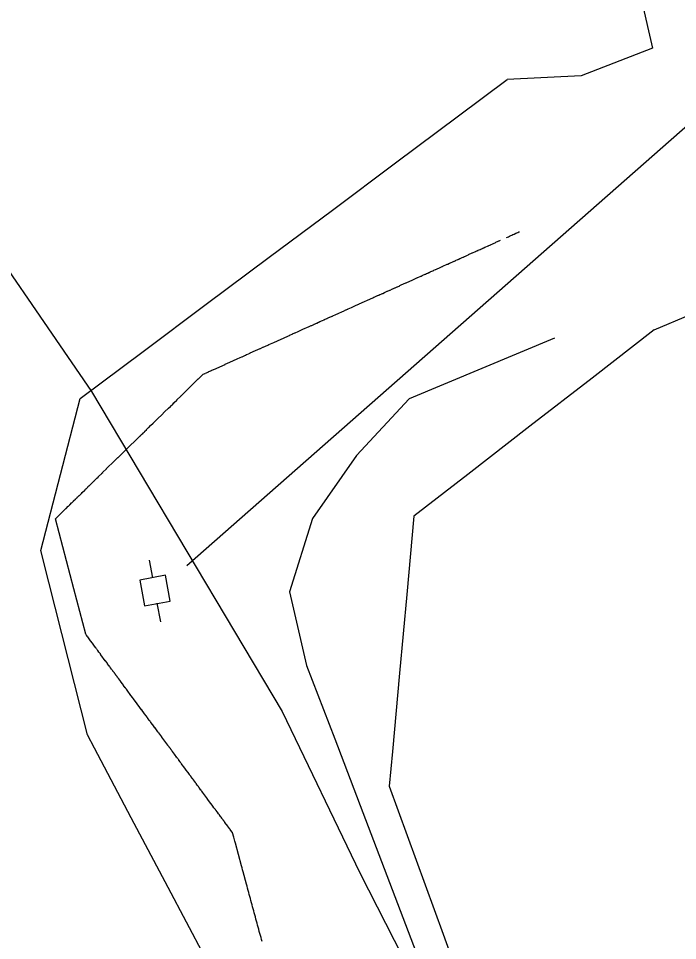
# Model space of a CAD drawing. Extents: x 2132221 to 2141942, y 535736 to 547298.
# Drawn here: x 2136798.1 to 2136923.6, y 541652.2 to 541827.9 of the extents above; entities that cross this region are included whole.
import ezdxf

# ---------------------------------------------------------------- set-up
doc = ezdxf.new("R2010")
doc.units = 0
for name, color, linetype in [('RD_EX_Driveway', 7, 'Continuous'), ('RD_EX_Fence_Other', 7, 'Continuous'), ('RD_EX_UT', 7, 'Continuous'), ('RD_EX_VEG', 7, 'Continuous'), ('RD_HC_Cl', 7, 'Continuous')]:
    doc.layers.add(name, color=color, linetype=linetype)

msp = doc.modelspace()

# ---------------------------------------------------------------- linework, layer by layer
at = {"layer": 'RD_EX_Driveway'}
for points in [[(2136891.07, 541786.19), (2136891.22, 541786.26), (2136891.24, 541786.27), (2136891.41, 541786.35), (2136891.43, 541786.35), (2136891.6, 541786.43), (2136891.61, 541786.44), (2136891.85, 541786.55), (2136891.87, 541786.55), (2136892.07, 541786.65), (2136892.09, 541786.65), (2136892.28, 541786.74), (2136892.29, 541786.74), (2136892.5, 541786.84), (2136892.51, 541786.84), (2136892.85, 541787), (2136892.87, 541787), (2136892.97, 541787.05), (2136892.99, 541787.06), (2136893.19, 541787.15), (2136893.21, 541787.16), (2136893.41, 541787.25), (2136893.43, 541787.26), (2136893.5, 541787.29)], [(2136844.51, 541652.02), (2136844.4, 541652.41), (2136844.3, 541652.8), (2136844.19, 541653.19), (2136844.09, 541653.58), (2136843.98, 541653.97), (2136843.87, 541654.36), (2136843.77, 541654.76), (2136843.66, 541655.15), (2136843.55, 541655.54), (2136843.45, 541655.93), (2136843.34, 541656.32), (2136843.24, 541656.71), (2136843.13, 541657.1), (2136843.02, 541657.49), (2136842.92, 541657.88), (2136842.81, 541658.27), (2136842.71, 541658.66), (2136842.6, 541659.05), (2136842.49, 541659.44), (2136842.39, 541659.83), (2136842.28, 541660.22), (2136842.17, 541660.61), (2136842.07, 541661), (2136841.96, 541661.4), (2136841.86, 541661.79), (2136841.75, 541662.18), (2136841.64, 541662.57), (2136841.54, 541662.96), (2136840.9, 541665.3), (2136840.79, 541665.69), (2136840.69, 541666.08), (2136840.58, 541666.47), (2136839.41, 541670.77), (2136839.31, 541671.16), (2136839.1, 541671.94), (2136838.88, 541672.72), (2136838.85, 541672.81), (2136838.51, 541673.27), (2136838.48, 541673.3), (2136838.38, 541673.43), (2136838.34, 541673.5), (2136838.29, 541673.56), (2136838.24, 541673.63), (2136837.78, 541674.25), (2136837.75, 541674.29), (2136837.7, 541674.35), (2136837.68, 541674.39), (2136837.44, 541674.71), (2136837.41, 541674.75), (2136837.31, 541674.88), (2136837.27, 541674.95), (2136837.1, 541675.18), (2136837.07, 541675.21), (2136837.02, 541675.27), (2136837, 541675.31), (2136836.97, 541675.34), (2136836.95, 541675.37), (2136836.85, 541675.5), (2136836.83, 541675.54), (2136836.68, 541675.73), (2136836.66, 541675.77), (2136836.61, 541675.83), (2136836.59, 541675.87), (2136836.44, 541676.06), (2136836.41, 541676.1), (2136836.37, 541676.16), (2136836.32, 541676.23), (2136836.29, 541676.26), (2136836.22, 541676.36), (2136836.2, 541676.39), (2136836, 541676.66), (2136835.98, 541676.69), (2136835.95, 541676.72), (2136835.93, 541676.75), (2136835.76, 541676.99), (2136835.73, 541677.02), (2136835.71, 541677.05), (2136835.64, 541677.15), (2136835.61, 541677.18), (2136835.39, 541677.48), (2136835.34, 541677.54), (2136835.15, 541677.81), (2136835.13, 541677.84), (2136834.79, 541678.3), (2136834.76, 541678.33), (2136834.13, 541679.19), (2136834.1, 541679.22), (2136833.55, 541679.98), (2136833.52, 541680.01), (2136833.18, 541680.47), (2136833.16, 541680.51), (2136833.01, 541680.7), (2136832.96, 541680.77), (2136832.89, 541680.87), (2136832.86, 541680.9), (2136832.6, 541681.26), (2136832.57, 541681.3), (2136832.55, 541681.33), (2136832.52, 541681.36), (2136832.5, 541681.39), (2136832.48, 541681.43), (2136832.4, 541681.53), (2136832.38, 541681.56), (2136832.31, 541681.66), (2136832.28, 541681.69), (2136832.26, 541681.72), (2136832.23, 541681.76), (2136832.01, 541682.05), (2136831.99, 541682.08), (2136831.96, 541682.12), (2136831.94, 541682.15), (2136831.89, 541682.22), (2136831.87, 541682.25), (2136831.84, 541682.28), (2136831.82, 541682.32), (2136831.79, 541682.35), (2136831.7, 541682.48), (2136831.67, 541682.51), (2136831.62, 541682.58), (2136831.43, 541682.84), (2136831.41, 541682.87), (2136831.38, 541682.91), (2136831.36, 541682.94), (2136831.31, 541683.01), (2136831.28, 541683.04), (2136831.24, 541683.1), (2136831.19, 541683.17), (2136830.99, 541683.43), (2136830.97, 541683.47), (2136830.94, 541683.5), (2136830.92, 541683.53), (2136830.7, 541683.83), (2136830.68, 541683.86), (2136830.55, 541684.03), (2136830.53, 541684.06), (2136830.41, 541684.22), (2136830.38, 541684.26), (2136830.36, 541684.29), (2136830.31, 541684.35), (2136830.09, 541684.65), (2136830.07, 541684.68), (2136829.92, 541684.88), (2136829.9, 541684.91), (2136829.61, 541685.31), (2136829.56, 541685.37), (2136829.36, 541685.64), (2136829.31, 541685.7), (2136829.17, 541685.9), (2136829.12, 541685.97), (2136829.02, 541686.1), (2136828.97, 541686.16), (2136828.93, 541686.23), (2136828.9, 541686.26), (2136828.88, 541686.3), (2136828.66, 541686.59), (2136828.63, 541686.63), (2136828.56, 541686.72), (2136828.54, 541686.76), (2136828.44, 541686.89), (2136828.41, 541686.92), (2136828.34, 541687.02), (2136828.32, 541687.05), (2136828.29, 541687.09), (2136828.24, 541687.15), (2136828.22, 541687.18), (2136828.07, 541687.38), (2136828.05, 541687.41), (2136827.98, 541687.51), (2136827.95, 541687.55), (2136827.93, 541687.58), (2136827.83, 541687.71), (2136827.81, 541687.74), (2136827.64, 541687.97), (2136827.61, 541688.01), (2136827.42, 541688.27), (2136827.37, 541688.34), (2136827.34, 541688.37), (2136827.3, 541688.43), (2136827.25, 541688.5), (2136827.17, 541688.6), (2136827.15, 541688.63), (2136827.08, 541688.73), (2136827.03, 541688.8), (2136826.81, 541689.09), (2136826.79, 541689.13), (2136826.66, 541689.29), (2136826.64, 541689.32), (2136826.57, 541689.42), (2136826.54, 541689.45), (2136825.4, 541691), (2136825.38, 541691.03), (2136824.82, 541691.79), (2136824.79, 541691.82), (2136824.69, 541691.96), (2136824.67, 541691.99), (2136824.11, 541692.74), (2136824.09, 541692.78), (2136823.7, 541693.3), (2136823.67, 541693.34), (2136823.33, 541693.8), (2136823.31, 541693.83), (2136823.24, 541693.93), (2136823.19, 541694), (2136823.14, 541694.06), (2136823.09, 541694.13), (2136822.77, 541694.55), (2136822.75, 541694.59), (2136822.72, 541694.62), (2136822.7, 541694.65), (2136822.63, 541694.75), (2136822.6, 541694.78), (2136822.41, 541695.05), (2136822.38, 541695.08), (2136822.19, 541695.34), (2136822.14, 541695.41), (2136821.85, 541695.8), (2136821.8, 541695.87), (2136821.58, 541696.17), (2136821.56, 541696.2), (2136820.41, 541697.75), (2136820.39, 541697.78), (2136819.95, 541698.37), (2136819.9, 541698.44), (2136819.86, 541698.5), (2136819.81, 541698.57), (2136819.34, 541699.19), (2136819.32, 541699.23), (2136819.3, 541699.26), (2136819.25, 541699.33), (2136819.22, 541699.36), (2136818.66, 541700.11), (2136818.64, 541700.15), (2136818.47, 541700.38), (2136818.44, 541700.41), (2136818.13, 541700.84), (2136818.08, 541700.9), (2136817.89, 541701.17), (2136817.84, 541701.23), (2136817.54, 541701.63), (2136817.52, 541701.66), (2136817.47, 541701.73), (2136817.45, 541701.76), (2136817.16, 541702.15), (2136817.13, 541702.19), (2136817.11, 541702.22), (2136817.08, 541702.25), (2136817.01, 541702.35), (2136816.99, 541702.38), (2136816.89, 541702.52), (2136816.84, 541702.58), (2136816.79, 541702.65), (2136816.74, 541702.71), (2136816.67, 541702.81), (2136816.65, 541702.85), (2136816.57, 541702.94), (2136816.55, 541702.98), (2136816.52, 541703.01), (2136816.5, 541703.04), (2136816.45, 541703.11), (2136816.43, 541703.14), (2136816.4, 541703.17), (2136816.38, 541703.21), (2136816.16, 541703.5), (2136816.13, 541703.54), (2136816.11, 541703.57), (2136816.09, 541703.6), (2136816.06, 541703.64), (2136816.01, 541703.7), (2136815.96, 541703.77), (2136815.87, 541703.9), (2136815.84, 541703.93), (2136815.65, 541704.19), (2136815.62, 541704.23), (2136815.6, 541704.26), (2136815.58, 541704.29), (2136815.55, 541704.33), (2136815.53, 541704.36), (2136815.43, 541704.49), (2136815.41, 541704.52), (2136815.28, 541704.69), (2136815.26, 541704.72), (2136815.06, 541704.98), (2136815.04, 541705.02), (2136815.02, 541705.05), (2136814.97, 541705.12), (2136814.68, 541705.51), (2136814.65, 541705.54), (2136813.8, 541706.69), (2136813.78, 541706.73), (2136813.75, 541706.76), (2136813.7, 541706.83), (2136813.48, 541707.12), (2136813.44, 541707.19), (2136813.22, 541707.48), (2136813.17, 541707.55), (2136813.14, 541707.58), (2136813.12, 541707.62), (2136813, 541707.78), (2136812.97, 541707.81), (2136812.88, 541707.95), (2136812.85, 541707.98), (2136812.39, 541708.6), (2136812.37, 541708.64), (2136811.66, 541709.59), (2136811.64, 541709.62), (2136811.61, 541709.66), (2136811.59, 541709.69), (2136811.3, 541710.08), (2136811.27, 541710.12), (2136811.2, 541710.22), (2136811.17, 541710.25), (2136811.05, 541710.41), (2136811.03, 541710.45), (2136811, 541710.48), (2136810.98, 541710.51), (2136810.93, 541710.58), (2136808.66, 541719.24), (2136805.16, 541732.61), (2136805.21, 541732.66), (2136805.23, 541732.68), (2136805.31, 541732.76), (2136805.32, 541732.77), (2136806.44, 541733.87), (2136806.46, 541733.88), (2136806.89, 541734.31), (2136806.92, 541734.34), (2136807.14, 541734.56), (2136807.16, 541734.57), (2136807.17, 541734.58), (2136807.57, 541734.97), (2136807.58, 541734.98), (2136807.62, 541735.02), (2136807.63, 541735.03), (2136807.86, 541735.25), (2136807.87, 541735.27), (2136807.89, 541735.29), (2136807.92, 541735.31), (2136807.93, 541735.33), (2136807.94, 541735.34), (2136808.23, 541735.62), (2136808.26, 541735.65), (2136808.27, 541735.66), (2136808.29, 541735.68), (2136808.31, 541735.69), (2136808.58, 541735.96), (2136808.61, 541735.99), (2136808.62, 541736), (2136808.63, 541736.01), (2136808.66, 541736.04), (2136808.67, 541736.05), (2136808.96, 541736.33), (2136808.97, 541736.34), (2136808.99, 541736.37), (2136809.01, 541736.38), (2136809.31, 541736.67), (2136809.32, 541736.68), (2136809.33, 541736.7), (2136809.37, 541736.73), (2136809.38, 541736.75), (2136809.39, 541736.76), (2136809.42, 541736.78), (2136809.43, 541736.8), (2136809.65, 541737.02), (2136809.67, 541737.03), (2136809.69, 541737.05), (2136809.7, 541737.06), (2136810.08, 541737.43), (2136810.09, 541737.44), (2136810.24, 541737.59), (2136810.25, 541737.6), (2136810.73, 541738.07), (2136810.74, 541738.08), (2136810.82, 541738.15), (2136810.83, 541738.17), (2136810.87, 541738.2), (2136810.88, 541738.21), (2136810.95, 541738.29), (2136810.97, 541738.3), (2136811.33, 541738.65), (2136811.34, 541738.67), (2136811.53, 541738.85), (2136811.54, 541738.86), (2136811.87, 541739.18), (2136811.88, 541739.19), (2136811.89, 541739.2), (2136811.9, 541739.22), (2136811.94, 541739.25), (2136811.95, 541739.27), (2136812.13, 541739.44), (2136812.15, 541739.46), (2136812.29, 541739.6), (2136812.32, 541739.62), (2136812.57, 541739.87), (2136812.59, 541739.89), (2136812.62, 541739.91), (2136812.63, 541739.93), (2136812.64, 541739.94), (2136812.67, 541739.96), (2136813.02, 541740.31), (2136813.03, 541740.32), (2136813.27, 541740.55), (2136813.28, 541740.56), (2136813.29, 541740.58), (2136813.3, 541740.59), (2136813.33, 541740.61), (2136813.35, 541740.64), (2136813.98, 541741.25), (2136813.99, 541741.26), (2136814.18, 541741.44), (2136814.19, 541741.46), (2136814.89, 541742.14), (2136814.9, 541742.15), (2136816.34, 541743.56), (2136816.35, 541743.57), (2136817.05, 541744.26), (2136817.07, 541744.27), (2136818.23, 541745.41), (2136818.24, 541745.42), (2136818.94, 541746.1), (2136818.95, 541746.12), (2136820.69, 541747.82), (2136820.7, 541747.83), (2136820.92, 541748.04), (2136820.93, 541748.05), (2136820.94, 541748.06), (2136820.95, 541748.07), (2136821.28, 541748.39), (2136821.29, 541748.4), (2136821.3, 541748.42), (2136821.32, 541748.43), (2136821.38, 541748.49), (2136821.39, 541748.5), (2136821.4, 541748.51), (2136821.42, 541748.53), (2136821.57, 541748.67), (2136821.58, 541748.69), (2136821.78, 541748.88), (2136821.79, 541748.89), (2136821.84, 541748.94), (2136821.85, 541748.95), (2136822.02, 541749.11), (2136822.03, 541749.13), (2136822.17, 541749.26), (2136822.19, 541749.29), (2136822.48, 541749.57), (2136822.5, 541749.59), (2136822.55, 541749.64), (2136822.56, 541749.65), (2136822.9, 541749.98), (2136822.91, 541749.99), (2136823.28, 541750.35), (2136823.74, 541750.8), (2136824.44, 541751.49), (2136824.45, 541751.5), (2136824.66, 541751.71), (2136824.68, 541751.72), (2136825.38, 541752.4), (2136825.95, 541752.97), (2136826.65, 541753.65), (2136826.66, 541753.66), (2136827.03, 541754.02), (2136827.04, 541754.03), (2136827.49, 541754.47), (2136827.5, 541754.48), (2136827.54, 541754.52), (2136827.55, 541754.53), (2136827.69, 541754.67), (2136827.7, 541754.68), (2136827.74, 541754.72), (2136827.75, 541754.73), (2136828.25, 541755.22), (2136828.26, 541755.23), (2136828.29, 541755.25), (2136828.3, 541755.27), (2136828.31, 541755.28), (2136828.35, 541755.32), (2136828.36, 541755.33), (2136828.95, 541755.9), (2136828.96, 541755.92), (2136829, 541755.95), (2136829.01, 541755.96), (2136829.06, 541756.01), (2136829.08, 541756.03), (2136832.36, 541759.24), (2136832.38, 541759.26), (2136832.73, 541759.6), (2136832.74, 541759.61), (2136832.78, 541759.65), (2136832.79, 541759.66), (2136833.04, 541759.9), (2136833.05, 541759.92), (2136833.09, 541759.95), (2136833.1, 541759.96), (2136833.29, 541760.15), (2136833.3, 541760.16), (2136833.64, 541760.31), (2136833.66, 541760.32), (2136833.9, 541760.42), (2136833.92, 541760.43), (2136834.32, 541760.62), (2136834.34, 541760.62), (2136834.36, 541760.63), (2136834.37, 541760.64), (2136834.77, 541760.81), (2136834.78, 541760.82), (2136834.8, 541760.83), (2136834.82, 541760.84), (2136835.27, 541761.04), (2136835.29, 541761.05), (2136837.45, 541762.02), (2136837.46, 541762.03), (2136838.35, 541762.43), (2136838.36, 541762.44), (2136839.76, 541763.06), (2136839.77, 541763.07), (2136840.33, 541763.32), (2136840.35, 541763.33), (2136840.67, 541763.48), (2136840.69, 541763.49), (2136841.32, 541763.77), (2136841.34, 541763.78), (2136841.56, 541763.88), (2136841.57, 541763.88), (2136842.24, 541764.18), (2136842.25, 541764.19), (2136843.26, 541764.64), (2136843.27, 541764.65), (2136844.17, 541765.05), (2136844.19, 541765.06), (2136844.66, 541765.28), (2136844.68, 541765.28), (2136845.58, 541765.69), (2136845.6, 541765.7), (2136845.8, 541765.79), (2136845.82, 541765.8), (2136846.72, 541766.2), (2136846.74, 541766.21), (2136849.38, 541767.4), (2136849.4, 541767.41), (2136849.84, 541767.61), (2136849.86, 541767.62), (2136850.27, 541767.8), (2136850.3, 541767.82), (2136850.76, 541768.02), (2136850.78, 541768.03), (2136851.37, 541768.3), (2136851.39, 541768.31), (2136852.27, 541768.7), (2136852.29, 541768.71), (2136853.44, 541769.23), (2136853.46, 541769.24), (2136853.88, 541769.43), (2136853.9, 541769.44), (2136853.94, 541769.46), (2136853.95, 541769.46), (2136854.33, 541769.63), (2136854.36, 541769.65), (2136854.41, 541769.67), (2136854.43, 541769.68), (2136854.45, 541769.68), (2136854.46, 541769.69), (2136854.84, 541769.86), (2136854.87, 541769.88), (2136854.89, 541769.88), (2136854.92, 541769.9), (2136855.24, 541770.04), (2136855.26, 541770.05), (2136855.31, 541770.07), (2136855.33, 541770.08), (2136855.35, 541770.09), (2136855.36, 541770.1), (2136855.38, 541770.11), (2136855.41, 541770.12), (2136855.43, 541770.13), (2136855.53, 541770.17), (2136855.57, 541770.19), (2136855.8, 541770.3), (2136855.84, 541770.31), (2136856.01, 541770.39), (2136856.04, 541770.4), (2136856.31, 541770.53), (2136856.35, 541770.54), (2136856.36, 541770.55), (2136856.45, 541770.59), (2136856.47, 541770.6), (2136856.48, 541770.6), (2136856.5, 541770.61), (2136856.91, 541770.79), (2136856.92, 541770.8), (2136856.96, 541770.82), (2136856.98, 541770.83), (2136857.33, 541770.99), (2136857.35, 541770.99), (2136857.38, 541771.01), (2136857.4, 541771.02), (2136857.88, 541771.23), (2136857.89, 541771.24), (2136857.98, 541771.28), (2136857.99, 541771.28), (2136858.54, 541771.53), (2136858.55, 541771.54), (2136859, 541771.74), (2136859.01, 541771.74), (2136859.83, 541772.11), (2136859.84, 541772.12), (2136859.98, 541772.18), (2136860, 541772.19), (2136860.44, 541772.39), (2136860.46, 541772.39), (2136860.52, 541772.42), (2136860.54, 541772.43), (2136860.8, 541772.55), (2136860.81, 541772.55), (2136860.88, 541772.59), (2136860.9, 541772.59), (2136861.22, 541772.74), (2136861.24, 541772.75), (2136861.51, 541772.87), (2136861.53, 541772.88), (2136861.9, 541773.04), (2136861.92, 541773.05), (2136862.04, 541773.11), (2136862.05, 541773.11), (2136862.29, 541773.22), (2136862.31, 541773.23), (2136862.43, 541773.28), (2136862.44, 541773.29), (2136862.95, 541773.52), (2136862.97, 541773.53), (2136865.6, 541774.71), (2136865.62, 541774.72), (2136865.8, 541774.8), (2136865.82, 541774.81), (2136866.5, 541775.12), (2136866.52, 541775.13), (2136866.55, 541775.14), (2136866.7, 541775.21), (2136866.74, 541775.23), (2136866.93, 541775.31), (2136866.94, 541775.32), (2136866.98, 541775.33), (2136866.99, 541775.34), (2136867.33, 541775.49), (2136867.35, 541775.5), (2136867.45, 541775.55), (2136867.47, 541775.55), (2136867.84, 541775.72), (2136867.86, 541775.73), (2136867.89, 541775.75), (2136867.91, 541775.75), (2136867.93, 541775.76), (2136867.96, 541775.78), (2136868.35, 541775.95), (2136868.39, 541775.97), (2136868.86, 541776.18), (2136868.88, 541776.19), (2136869.37, 541776.41), (2136869.39, 541776.42), (2136869.76, 541776.59), (2136869.78, 541776.6), (2136869.81, 541776.61), (2136869.83, 541776.62), (2136870.22, 541776.79), (2136870.24, 541776.8), (2136870.27, 541776.82), (2136870.29, 541776.83), (2136870.73, 541777.02), (2136870.75, 541777.03), (2136871, 541777.15), (2136871.02, 541777.15), (2136871.9, 541777.55), (2136871.92, 541777.56), (2136873.21, 541778.14), (2136873.23, 541778.15), (2136874.11, 541778.55), (2136874.14, 541778.56), (2136874.77, 541778.85), (2136874.79, 541778.85), (2136875.01, 541778.95), (2136875.03, 541778.96), (2136875.13, 541779.01), (2136875.14, 541779.01), (2136875.59, 541779.21), (2136875.6, 541779.22), (2136875.62, 541779.23), (2136875.64, 541779.24), (2136875.79, 541779.31), (2136875.82, 541779.32), (2136875.99, 541779.4), (2136876.01, 541779.4), (2136876.04, 541779.42), (2136876.06, 541779.43), (2136876.28, 541779.53), (2136876.32, 541779.54), (2136876.5, 541779.63), (2136876.54, 541779.64), (2136876.64, 541779.69), (2136876.66, 541779.7), (2136877.2, 541779.94), (2136877.22, 541779.95), (2136877.54, 541780.09), (2136877.56, 541780.1), (2136877.61, 541780.12), (2136877.62, 541780.13), (2136878.52, 541780.54), (2136878.54, 541780.55), (2136878.83, 541780.68), (2136878.85, 541780.68), (2136878.95, 541780.73), (2136878.96, 541780.74), (2136879.75, 541781.09), (2136879.76, 541781.1), (2136879.85, 541781.13), (2136879.86, 541781.14), (2136880.19, 541781.29), (2136880.2, 541781.3), (2136880.7, 541781.52), (2136880.71, 541781.52), (2136880.75, 541781.54), (2136880.76, 541781.55), (2136880.93, 541781.62), (2136880.95, 541781.63), (2136881.1, 541781.7), (2136881.12, 541781.71), (2136881.41, 541781.84), (2136881.43, 541781.85), (2136881.65, 541781.95), (2136881.66, 541781.95), (2136881.83, 541782.03), (2136881.85, 541782.04), (2136881.95, 541782.08), (2136881.97, 541782.09), (2136882.14, 541782.17), (2136882.16, 541782.18), (2136882.21, 541782.2), (2136882.22, 541782.21), (2136882.48, 541782.32), (2136882.5, 541782.33), (2136882.62, 541782.38), (2136882.63, 541782.39), (2136882.84, 541782.48), (2136882.85, 541782.49), (2136882.89, 541782.5), (2136882.9, 541782.51), (2136883.06, 541782.58), (2136883.07, 541782.59), (2136883.11, 541782.6), (2136883.12, 541782.61), (2136883.48, 541782.77), (2136883.5, 541782.78), (2136883.8, 541782.92), (2136883.82, 541782.93), (2136884.53, 541783.25), (2136884.55, 541783.25), (2136885.18, 541783.54), (2136885.2, 541783.55), (2136885.21, 541783.55), (2136885.23, 541783.56), (2136885.25, 541783.57), (2136885.42, 541783.64), (2136885.45, 541783.66), (2136885.55, 541783.71), (2136885.59, 541783.72), (2136885.65, 541783.75), (2136885.67, 541783.76), (2136886.01, 541783.91), (2136886.05, 541783.93), (2136886.08, 541783.94), (2136886.11, 541783.96), (2136886.13, 541783.97), (2136886.16, 541783.98), (2136886.32, 541784.05), (2136886.35, 541784.07), (2136886.49, 541784.13), (2136886.5, 541784.13), (2136886.52, 541784.14), (2136886.54, 541784.15), (2136886.57, 541784.17), (2136886.59, 541784.17), (2136886.64, 541784.2), (2136886.66, 541784.2), (2136886.71, 541784.23), (2136886.72, 541784.23), (2136886.78, 541784.26), (2136886.79, 541784.26), (2136886.83, 541784.28), (2136886.84, 541784.29), (2136886.88, 541784.3), (2136886.89, 541784.31), (2136886.95, 541784.33), (2136886.96, 541784.34), (2136887.59, 541784.62), (2136887.61, 541784.63), (2136887.68, 541784.66), (2136887.69, 541784.67), (2136887.71, 541784.68), (2136887.85, 541784.74), (2136887.86, 541784.75), (2136888.05, 541784.83), (2136888.07, 541784.84), (2136888.12, 541784.86), (2136888.13, 541784.87), (2136888.47, 541785.02), (2136888.49, 541785.03), (2136888.59, 541785.08), (2136888.61, 541785.08), (2136888.68, 541785.11), (2136888.71, 541785.13), (2136889, 541785.26), (2136889.02, 541785.27), (2136889.03, 541785.28), (2136889.05, 541785.28), (2136889.46, 541785.47), (2136889.48, 541785.47), (2136889.61, 541785.54), (2136889.63, 541785.54), (2136889.89, 541785.66)], [(2136900.17, 541767.01), (2136886.33, 541761.23), (2136872.49, 541755.44), (2136862.48, 541744.65), (2136854.13, 541732.63), (2136849.7, 541718.65), (2136852.99, 541704.65), (2136858.33, 541690.65), (2136863.68, 541676.64), (2136874.36, 541648.64)]]:
    msp.add_lwpolyline(points, dxfattribs=at)
at = {"layer": 'RD_EX_Fence_Other'}
msp.add_line((2136848.3, 541695.84), (2136863.14, 541665.11), dxfattribs=at)
for points in [[(2136772.57, 541953.26), (2136736.35, 541925.6), (2136707.57, 541905.61), (2136743.98, 541853.42), (2136785.46, 541795.46), (2136812.04, 541756.88), (2136848.3, 541695.84)], [(2136863.14, 541665.11), (2136877.84, 541636.25), (2136902.9, 541584.06), (2136926.35, 541522.69), (2136943.76, 541475.63), (2136957.35, 541424.97), (2136968.91, 541377.35), (2136985.27, 541305.22), (2136990.99, 541249.71)]]:
    msp.add_lwpolyline(points, dxfattribs=at)
at = {"layer": 'RD_EX_UT'}
for p, q in [((2136830.18, 541723.72), (2137275.07, 542115.4)), ((2136822.98, 541724.73), (2136823.61, 541721.32)), ((2136826.12, 541721.82), (2136821.2, 541720.92)), ((2136821.2, 541720.92), (2136822.11, 541716)), ((2136827.02, 541716.9), (2136826.12, 541721.82)), ((2136822.11, 541716), (2136827.02, 541716.9)), ((2136824.49, 541716.51), (2136825.15, 541712.93))]:
    msp.add_line(p, q, dxfattribs=at)
at = {"layer": 'RD_EX_VEG'}
for points in [[(2136914.62, 541841.01), (2136917.94, 541826.39), (2136918.87, 541822.27), (2136905.3, 541816.99), (2136891.17, 541816.31)], [(2136833.6, 541649.09), (2136826.6, 541662.36), (2136819.59, 541675.63), (2136812.59, 541688.89), (2136811.24, 541691.45), (2136807.56, 541706), (2136803.88, 541720.54), (2136802.36, 541726.53), (2136806.1, 541741.05), (2136809.84, 541755.52), (2136821.85, 541764.5), (2136833.87, 541773.48), (2136845.88, 541782.46), (2136857.89, 541791.44), (2136869.91, 541800.42), (2136881.92, 541809.4), (2136891.17, 541816.31)], [(2136919.21, 541768.61), (2136933.02, 541774.46), (2136935.83, 541775.65), (2136946.86, 541765.48), (2136953.54, 541759.32), (2136962.56, 541747.33), (2136971.58, 541735.35), (2136973.73, 541732.49), (2136982.75, 541720.5), (2136990.7, 541709.95), (2136996.59, 541696.15), (2137002.48, 541682.36), (2137008.37, 541668.56), (2137014.26, 541654.77), (2137019.41, 541642.7), (2137023.25, 541628.2), (2137027.09, 541613.7), (2137027.69, 541611.44), (2137034.43, 541598.04), (2137041.17, 541584.64), (2137046.92, 541573.23), (2137053.66, 541559.83)], [(2136919.21, 541768.61), (2136907.36, 541759.42), (2136895.51, 541750.22), (2136883.66, 541741.03), (2136873.4, 541733.07), (2136872.05, 541718.14), (2136870.69, 541703.2), (2136869.33, 541688.26), (2136868.73, 541681.63), (2136873.85, 541667.53), (2136878.97, 541653.43), (2136884.08, 541639.33)]]:
    msp.add_lwpolyline(points, dxfattribs=at)
at = {"layer": 'RD_HC_Cl'}
for centre, radius, start, end in [((2135716.74, 541144.04), 1431.84, 1.67918, 36.06251), ((2135784.3, 541107.9), 1400.95, 1.32972, 36.48455)]:
    msp.add_arc(centre, radius, start, end, dxfattribs=at)

doc.saveas('drawing.dxf')
